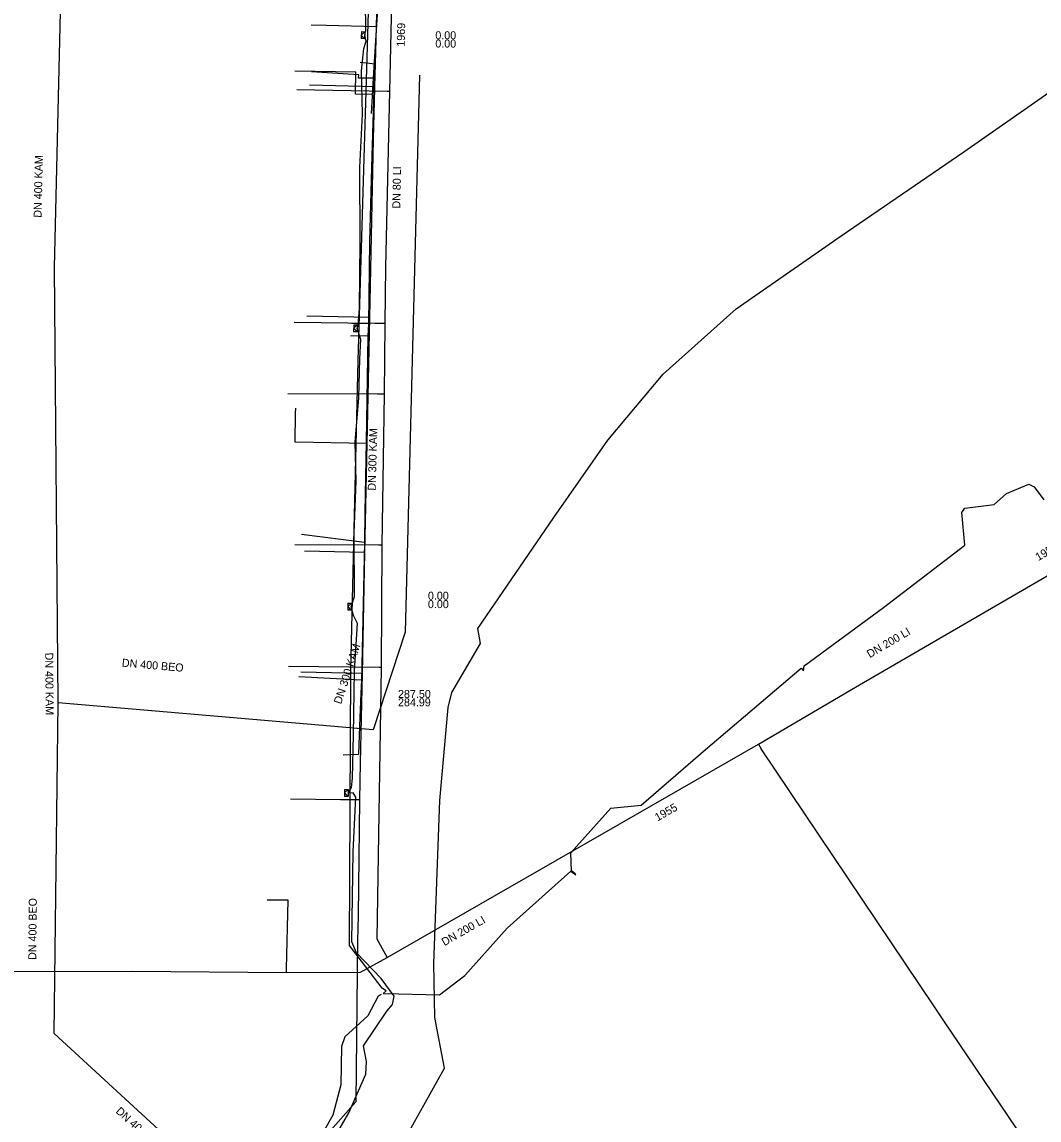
# Model space of a CAD drawing. Extents: x -600391 to -599491, y -1160176 to -1159402.
# Drawn here: x -599935.2 to -599833.6, y -1159664.8 to -1159555.1 of the extents above; entities that cross this region are included whole.
import ezdxf

# ---------------------------------------------------------------- set-up
doc = ezdxf.new("R2010")
doc.units = 0
for name, color, linetype in [('31', 7, 'Continuous'), ('CETIN_linie', 7, 'Continuous'), ('UPC_ok_linie', 7, 'Continuous'), ('Vrstva 1', 7, 'Continuous'), ('Vrstva 12', 7, 'Continuous'), ('Vrstva 13', 7, 'Continuous'), ('Vrstva 15', 7, 'Continuous'), ('Vrstva 16', 7, 'Continuous'), ('Vrstva 4', 7, 'Continuous'), ('Vrstva 42', 7, 'Continuous'), ('Vrstva 43', 7, 'Continuous'), ('Vrstva 55', 7, 'Continuous'), ('Vrstva 58', 7, 'Continuous'), ('Vrstva 9', 7, 'Continuous')]:
    doc.layers.add(name, color=color, linetype=linetype)

# ---------------------------------------------------------------- blocks, each defined once
blk = doc.blocks.new('NN630')
at = {"layer": '31'}
for points in [[(0, -0.7), (-0.7, 0)], [(-0.7, -0.7), (-0.7, 0), (0.7, 0), (0.7, -0.7)], [(-0.7, -0.7), (0.7, -0.7)], [(0, -0.7), (0.7, 0)]]:
    blk.add_lwpolyline(points, dxfattribs=at)

msp = doc.modelspace()

# ---------------------------------------------------------------- linework, layer by layer
at = {"layer": 'CETIN_linie'}
for p, q in [((-599901.88, -1159562.29), (-599901.84, -1159560.06)), ((-599900.17, -1159562.32), (-599901.88, -1159562.29))]:
    msp.add_line(p, q, dxfattribs=at)
for points in [[(-599900.27, -1159564.22), (-599900.06, -1159560.12), (-599899.45, -1159550.52), (-599899.14, -1159546.88), (-599898.42, -1159542.91), (-599897.93, -1159538.66), (-599897.48, -1159535.86), (-599897.29, -1159534.88), (-599896.04, -1159525.63), (-599895.99, -1159525.23)], [(-599907.94, -1159559.95), (-599901.84, -1159560.06)]]:
    msp.add_lwpolyline(points, dxfattribs=at)
at = {"layer": 'UPC_ok_linie'}
for p, q in [((-599899.77, -1159554.93), (-599900.03, -1159560.67)), ((-599900.57, -1159585.23), (-599902.28, -1159585.18)), ((-599900.57, -1159585.23), (-599900.64, -1159586.44)), ((-599900.64, -1159586.44), (-599902.38, -1159586.47)), ((-599900.97, -1159607.07), (-599907.28, -1159606.27)), ((-599900.97, -1159607.07), (-599901.29, -1159620.83)), ((-599901.29, -1159620.83), (-599907.54, -1159620.52)), ((-599901.57, -1159628.27), (-599903.13, -1159628.34))]:
    msp.add_line(p, q, dxfattribs=at)
for points in [[(-599900.03, -1159560.67), (-599901.57, -1159560.67), (-599901.56, -1159560.33), (-599906.28, -1159560.06)], [(-599900.03, -1159560.67), (-599900.29, -1159569.62), (-599900.48, -1159576.99), (-599900.57, -1159585.23)], [(-599900.64, -1159586.44), (-599900.83, -1159597.01), (-599900.96, -1159604.07), (-599900.97, -1159607.07)], [(-599901.29, -1159620.83), (-599901.36, -1159622.15), (-599901.48, -1159625.42), (-599901.57, -1159628.27)]]:
    msp.add_lwpolyline(points, dxfattribs=at)
at = {"layer": 'Vrstva 1'}
for p, q in [((-599895.48, -1159560.38), (-599896.92, -1159616.05)), ((-599896.92, -1159616.05), (-599900.11, -1159625.79))]:
    msp.add_line(p, q, dxfattribs=at)
at = {"layer": 'Vrstva 13'}
for p, q in [((-599898.72, -1159648.54), (-599861.59, -1159627.22)), ((-599861.59, -1159627.22), (-599861.32, -1159627.71)), ((-599898.89, -1159648.24), (-599898.72, -1159648.54))]:
    msp.add_line(p, q, dxfattribs=at)
for points in [[(-599885.61, -1159492.86), (-599892.35, -1159517.38), (-599895.75, -1159548.06), (-599898.18, -1159551.55), (-599898.33, -1159554.58), (-599898.49, -1159562.01), (-599898.87, -1159579.54), (-599898.94, -1159585.2), (-599899.01, -1159592.25), (-599899.24, -1159607.34), (-599899.31, -1159619.59), (-599899.75, -1159646.69), (-599898.89, -1159648.24)], [(-599861.59, -1159627.22), (-599851.9, -1159621.54), (-599851.51, -1159621.31), (-599787.2, -1159583.96), (-599777.21, -1159578.14), (-599777.2, -1159578.13), (-599746.19, -1159560.13)], [(-599898.49, -1159562.01), (-599898.71, -1159562.01), (-599907.75, -1159561.86)], [(-599898.94, -1159585.2), (-599899.94, -1159585.2), (-599908.02, -1159585.08)], [(-599899.01, -1159592.25), (-599899.68, -1159592.25), (-599908.65, -1159592.21)], [(-599899.24, -1159607.34), (-599899.58, -1159607.34), (-599907.96, -1159607.3)], [(-599899.31, -1159619.59), (-599899.48, -1159619.59), (-599908.57, -1159619.46)], [(-599765.72, -1159769.27), (-599811.19, -1159702.04), (-599843.15, -1159654.78), (-599844.02, -1159653.49), (-599861.32, -1159627.71)], [(-599908.77, -1159650.04), (-599908.77, -1159649.7), (-599908.62, -1159642.83), (-599910.7, -1159642.83)], [(-600005.68, -1159661.64), (-600001.31, -1159659.01), (-599952.44, -1159649.95), (-599924.19, -1159649.92), (-599908.77, -1159650.04), (-599901.38, -1159650.02), (-599898.72, -1159648.54)]]:
    msp.add_lwpolyline(points, dxfattribs=at)
at = {"layer": 'Vrstva 16'}
for points in [[(-599897.6, -1159542.16), (-599899.54, -1159544.83), (-599899.82, -1159555.55), (-599899.92, -1159559.24), (-599899.98, -1159561.55), (-599899.99, -1159561.7), (-599900.12, -1159566.78), (-599900.49, -1159584.59), (-599900.75, -1159597.19), (-599900.98, -1159608.08), (-599901.23, -1159620.16), (-599901.42, -1159629.09), (-599901.47, -1159632.81), (-599901.63, -1159644.36), (-599901.67, -1159646.88), (-599901.86, -1159662.98), (-599924.82, -1159689), (-599969.78, -1159714.48)], [(-599899.82, -1159555.55), (-599904.77, -1159555.42), (-599906.32, -1159555.38)], [(-599901.4, -1159559.07), (-599899.92, -1159559.24)], [(-599899.98, -1159561.55), (-599906.47, -1159561.37)], [(-599900.49, -1159584.59), (-599906.75, -1159584.46)], [(-599900.75, -1159597.19), (-599907.92, -1159597.04), (-599907.87, -1159594.15), (-599907.86, -1159593.65)], [(-599900.98, -1159608.08), (-599906.98, -1159607.95)], [(-599901.23, -1159620.16), (-599907.33, -1159620.03)], [(-599901.47, -1159632.81), (-599903.37, -1159632.79), (-599908.39, -1159632.72)]]:
    msp.add_lwpolyline(points, dxfattribs=at)
at = {"layer": 'Vrstva 42'}
msp.add_lwpolyline([(-599905.97, -1159670.02), (-599902.56, -1159664.07), (-599900.84, -1159660.23), (-599900.77, -1159658.95), (-599901.08, -1159657.39), (-599898.75, -1159653.91), (-599898.19, -1159653.26), (-599898, -1159652.42), (-599899.31, -1159650.65), (-599901.79, -1159648.1), (-599902.26, -1159647), (-599902.1, -1159637.98), (-599901.86, -1159632.52), (-599902.11, -1159632.11), (-599902.62, -1159632.12), (-599902.29, -1159631.58), (-599902.17, -1159630.64), (-599902.09, -1159626.31), (-599901.97, -1159619.92), (-599901.67, -1159615.19), (-599902.08, -1159614.37), (-599902.3, -1159613.5), (-599901.99, -1159612.49), (-599902.03, -1159606.14), (-599901.8, -1159600.96), (-599901.91, -1159597.06), (-599901.54, -1159592.63), (-599901.46, -1159588.71), (-599901.36, -1159586.81), (-599901.71, -1159585.68), (-599901.6, -1159585.36), (-599901.49, -1159583.71), (-599901.43, -1159577.04), (-599901.44, -1159569.59), (-599901.18, -1159564.26), (-599901.27, -1159559.96), (-599901.05, -1159557.71), (-599900.81, -1159556.98), (-599900.96, -1159556.39), (-599900.84, -1159555.93), (-599900.87, -1159552.94)], dxfattribs=at)
at = {"layer": 'Vrstva 55'}
for points in [[(-599890.94, -1159493.03), (-599896.12, -1159521.34), (-599897.1, -1159525.36), (-599900.35, -1159544.92), (-599900.72, -1159557.47), (-599901.66, -1159588.88), (-599902.37, -1159619.84), (-599902.51, -1159647.36), (-599899.26, -1159651.62)], [(-599899.09, -1159652.2), (-599898.92, -1159652.15), (-599893.49, -1159652.3), (-599890.96, -1159650.34), (-599886.72, -1159645.63), (-599880.36, -1159639.93), (-599879.85, -1159640.31), (-599879.91, -1159640.18), (-599880.3, -1159639.88), (-599880.37, -1159638.09), (-599876.37, -1159633.62), (-599873.34, -1159633.33), (-599866.89, -1159627.78), (-599857.32, -1159619.64), (-599857.09, -1159619.9), (-599857.02, -1159619.42), (-599849.1, -1159613.57), (-599840.98, -1159607.34), (-599841.26, -1159604.07), (-599840.96, -1159603.64), (-599838.03, -1159603.28), (-599836.81, -1159602.18), (-599834.57, -1159601.24), (-599834.05, -1159601.52), (-599833.09, -1159602.82)], [(-599899.1, -1159652.16), (-599898.82, -1159651.89), (-599899.18, -1159651.64), (-599899.26, -1159651.62)], [(-599899.32, -1159652.26), (-599899.6, -1159652.41), (-599900.66, -1159654.37), (-599902.95, -1159656.49), (-599903.29, -1159657.45), (-599903.34, -1159661.29), (-599904.15, -1159664.3), (-599907.31, -1159669.89)]]:
    msp.add_lwpolyline(points, dxfattribs=at)
at = {"layer": 'Vrstva 58'}
msp.add_lwpolyline([(-599897.4, -1159667.55), (-599892.99, -1159659.63), (-599893.94, -1159654.55), (-599894.06, -1159649.16), (-599893.46, -1159632.86), (-599892.63, -1159623.58), (-599892.26, -1159622.08), (-599889.39, -1159617.16), (-599889.65, -1159615.67), (-599882.04, -1159604.59), (-599876.66, -1159596.86), (-599871.11, -1159590.25), (-599863.84, -1159583.73), (-599853.34, -1159576.45), (-599841.07, -1159568.04), (-599824.09, -1159556.19)], dxfattribs=at)
at = {"layer": 'Vrstva 9'}
for p, q in [((-599931.96, -1159579.6), (-599930.92, -1159533.65)), ((-599931.6, -1159623.09), (-599931.96, -1159579.6)), ((-599932.01, -1159656.15), (-599931.6, -1159623.09)), ((-599907.65, -1159678.48), (-599932.01, -1159656.15))]:
    msp.add_line(p, q, dxfattribs=at)
msp.add_lwpolyline([(-599900.11, -1159625.79), (-599914.46, -1159624.56), (-599931.6, -1159623.09)], dxfattribs=at)

# ---------------------------------------------------------------- block references
at = {"layer": 'Vrstva 43'}
for p, xscale, yscale, rotation in [((-599900.96, -1159556.39), 0.5000000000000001, 0.5, -93.00000000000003), ((-599901.71, -1159585.68), 0.5, 0.5, -91), ((-599902.3, -1159613.5), 0.5000000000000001, 0.4999999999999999, -91.99999999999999), ((-599902.62, -1159632.12), 0.5, 0.5, -91)]:
    msp.add_blockref('NN630', p, dxfattribs=dict(at, xscale=xscale, yscale=yscale, rotation=rotation))

# ---------------------------------------------------------------- texts
at = {"layer": 'Vrstva 12'}
for s, rotation, p in [('DN 400 KAM', 88.7301, (-599933.26, -1159574.63)), ('DN 400 KAM', 270.48, (-599932.9, -1159618.09)), ('DN 400 BEO', 355.1192, (-599925.26, -1159619.48)), ('DN 400 BEO', 89.496, (-599933.79, -1159648.8)), ('DN 400 BEO', 317.877, (-599925.91, -1159664.01))]:
    msp.add_text(s, height=0.8, rotation=rotation, dxfattribs=at).set_placement(p)
for s, p in [('287.50', (-599897.63, -1159622.62)), ('284.99', (-599897.63, -1159623.45))]:
    msp.add_text(s, height=0.8, dxfattribs=at).set_placement(p)
at = {"layer": 'Vrstva 15'}
for s, rotation, p in [('1969', 88.7512, (-599896.96, -1159557.54)), ('DN 80 LI', 88.8085, (-599897.41, -1159573.72)), ('1955', 30.3668, (-599833.63, -1159608.95)), ('DN 200 LI', 30.3668, (-599850.48, -1159618.65)), ('1955', 29.8511, (-599871.68, -1159634.97)), ('DN 200 LI', 29.8511, (-599892.99, -1159647.43))]:
    msp.add_text(s, height=0.8, rotation=rotation, dxfattribs=at).set_placement(p)
at = {"layer": 'Vrstva 4'}
for p in [(-599893.9, -1159556.79), (-599893.9, -1159557.62), (-599894.64, -1159612.8), (-599894.64, -1159613.64)]:
    msp.add_text('0.00', height=0.8, dxfattribs=at).set_placement(p)
for rotation, p in [(88.5132, (-599899.86, -1159601.91)), (71.8962, (-599903.32, -1159623.29))]:
    msp.add_text('DN 300 KAM', height=0.8, rotation=rotation, dxfattribs=at).set_placement(p)

doc.saveas('drawing.dxf')
